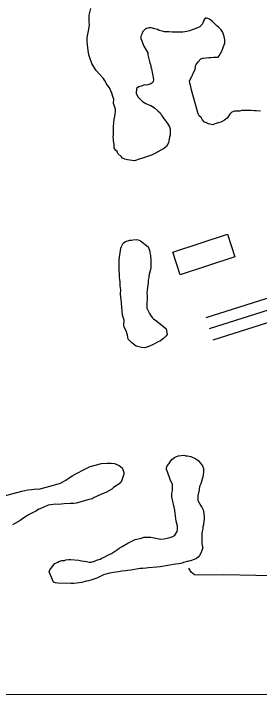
# Model space of a CAD drawing. Extents: x 3313442 to 3351311, y 721974 to 747360.
# Drawn here: x 3320572 to 3320886, y 727351 to 728226 of the extents above; entities that cross this region are included whole.
import ezdxf

# ---------------------------------------------------------------- set-up
doc = ezdxf.new("R2010")
doc.units = 0
for name, color, linetype in [('V-BLDG-OTLN', 7, 'Continuous'), ('V-GRID-FRAM', 7, 'Continuous'), ('V-ROAD-CNTR', 7, 'Continuous'), ('V-SITE-VEGE', 7, 'Continuous'), ('V-TOPO-SHOR', 7, 'Continuous')]:
    doc.layers.add(name, color=color, linetype=linetype)

msp = doc.modelspace()

# ---------------------------------------------------------------- linework, layer by layer
at = {"layer": 'V-BLDG-OTLN'}
msp.add_lwpolyline([(3320785, 727892.46), (3320775.49, 727921.46), (3320845.65, 727944.48), (3320855.16, 727915.47)], close=True, dxfattribs=at)
at = {"layer": 'V-GRID-FRAM'}
msp.add_lwpolyline([(3317558.4, 745536.29), (3349036.99, 745582.07), (3349071.38, 727396.82), (3317576.91, 727351.01), (3317558.4, 745536.29)], dxfattribs=at)
at = {"layer": 'V-ROAD-CNTR'}
for points in [[(3321438.12, 728083.22), (3321364.67, 728019.99), (3321348.93, 728010.08), (3321331.35, 728000), (3320817.62, 727837.61)], [(3321447.9, 728071.86), (3321373.6, 728007.89), (3321356.66, 727997.22), (3321337.41, 727986.18), (3320822.14, 727823.31)], [(3321457.69, 728060.49), (3321382.54, 727995.79), (3321364.39, 727984.37), (3321343.47, 727972.37), (3320826.66, 727809.01)]]:
    msp.add_lwpolyline(points, dxfattribs=at)
at = {"layer": 'V-SITE-VEGE'}
for points in [[(3320752.31, 728106.14), (3320756.54, 728102.15), (3320759.15, 728099.5), (3320760.44, 728097.19), (3320762.06, 728095.2), (3320763.69, 728092.88), (3320768.88, 728085.94), (3320770.17, 728083.62), (3320771.14, 728081.64), (3320772.1, 728079), (3320772.03, 728071.12), (3320771.34, 728068.49), (3320770.31, 728063.57), (3320769.96, 728061.28), (3320767.29, 728056.7), (3320763.64, 728053.45), (3320760.34, 728051.83), (3320753.4, 728047.95), (3320748.12, 728045.38), (3320745.81, 728044.41), (3320741.85, 728043.14), (3320736.58, 728041.54), (3320733.94, 728040.91), (3320730.98, 728039.95), (3320729, 728038.98), (3320726.36, 728038.35), (3320717.5, 728039.42), (3320714.22, 728040.44), (3320711.28, 728041.78), (3320709.65, 728043.11), (3320705.09, 728047.75), (3320704.13, 728050.07), (3320702.49, 728051.4), (3320700.55, 728054.7), (3320700.27, 728059.63), (3320699.65, 728063.58), (3320699.67, 728065.88), (3320699.37, 728068.52), (3320699.41, 728072.46), (3320699.79, 728078.04), (3320699.5, 728082.64), (3320700.57, 728090.85), (3320701.61, 728097.41), (3320701.98, 728101.68), (3320702.01, 728104.31), (3320701.37, 728106.62), (3320699.77, 728111.56), (3320699.83, 728116.82), (3320699.19, 728119.13), (3320697.27, 728124.73), (3320694.38, 728131.33), (3320691.46, 728135.3), (3320690.16, 728137.62), (3320688.22, 728141.25), (3320686.6, 728143.24), (3320681.07, 728149.54), (3320677.5, 728153.84), (3320674.25, 728158.15), (3320671.66, 728162.44), (3320668.79, 728171.01), (3320668.16, 728173.65), (3320667.22, 728179.24), (3320666.02, 728190.43), (3320666.06, 728195.03), (3320666.41, 728197.98), (3320667.79, 728204.55), (3320668.84, 728211.77), (3320668.55, 728215.71), (3320668.63, 728224.26), (3320670.69, 728233.11)], [(3320829.35, 728085.36), (3320826.71, 728084.4), (3320821.13, 728085.44), (3320818.84, 728086.78), (3320816.22, 728087.79), (3320813.3, 728091.1), (3320811.68, 728093.42), (3320809.4, 728095.74), (3320808.1, 728098.38), (3320799.21, 728130.34), (3320798.58, 728133.31), (3320797.3, 728137.59), (3320797, 728139.9), (3320797.68, 728142.19), (3320799.83, 728146.14), (3320800.19, 728146.81), (3320800.63, 728148.01), (3320801.74, 728149.87), (3320804.13, 728155.45), (3320804.77, 728157.47), (3320804.79, 728159.49), (3320805.43, 728161.51), (3320807.95, 728164.92), (3320811.57, 728168.62), (3320813.83, 728169.34), (3320814.25, 728169.47), (3320815.02, 728169.63), (3320818.31, 728169.93), (3320821.6, 728170.23), (3320824.23, 728170.2), (3320827.85, 728170.83), (3320833.44, 728170.77), (3320835.1, 728172.4), (3320838.44, 728178.29), (3320840.47, 728184.51), (3320841.47, 728186.47), (3320842.15, 728188.77), (3320842.19, 728193.04), (3320841.25, 728196.99), (3320839.97, 728200.95), (3320839, 728203.26), (3320837.38, 728205.58), (3320835.75, 728207.23), (3320834.13, 728208.89), (3320831.84, 728210.56), (3320830.22, 728212.54), (3320826.31, 728216.52), (3320822.39, 728219.19), (3320819.12, 728220.54), (3320816.82, 728220.56), (3320815.15, 728217.94), (3320813.46, 728213.36), (3320810.14, 728209.45), (3320805.19, 728207.19), (3320796.95, 728204.31), (3320793.33, 728203.69), (3320791.02, 728203.05), (3320788.39, 728202.75), (3320785.1, 728202.78), (3320782.8, 728202.47), (3320780.5, 728202.49), (3320777.54, 728202.85), (3320774.91, 728202.55), (3320770.97, 728202.92), (3320765.05, 728202.97), (3320762.11, 728203.98), (3320758.17, 728205.01), (3320755.88, 728206.02), (3320752.6, 728207.03), (3320747.69, 728208.39), (3320744.73, 728208.42), (3320740.44, 728206.82), (3320737.12, 728203.56), (3320735.78, 728200.29), (3320734.44, 728197.67), (3320734.41, 728194.71), (3320738.26, 728184.82), (3320742.48, 728178.53), (3320743.44, 728176.22), (3320743.74, 728173.59), (3320746.28, 728163.38), (3320747.23, 728160.08), (3320747.54, 728157.78), (3320748.18, 728155.81), (3320750.67, 728141.98), (3320750.32, 728139.02), (3320748.66, 728137.39), (3320746.35, 728136.1), (3320742.06, 728134.83), (3320739.11, 728135.18), (3320736.14, 728134.22), (3320731.85, 728132.62), (3320728.87, 728130.68), (3320728.81, 728124.11), (3320731.4, 728119.48), (3320733.68, 728116.83), (3320736.94, 728114.17), (3320741.19, 728111.5), (3320744.79, 728109.82), (3320747.4, 728108.81), (3320752.31, 728106.14)], [(3320888, 728101.57), (3320882.42, 728102.28), (3320880.12, 728101.97), (3320875.85, 728102.34), (3320863.69, 728102.46), (3320861.38, 728101.82), (3320858.42, 728101.85), (3320854.48, 728101.56), (3320851.18, 728100.28), (3320848.52, 728097.67), (3320845.19, 728092.77), (3320841.88, 728090.18), (3320836.92, 728087.59), (3320833.96, 728086.63), (3320829.35, 728085.36)], [(3320622.96, 727499.49), (3320617.23, 727512.6), (3320618.15, 727515.3), (3320624.54, 727523.35), (3320628.15, 727525.11), (3320630.42, 727526.44), (3320633.58, 727527.31), (3320636.73, 727527.28), (3320638.54, 727528.17), (3320642.15, 727528.58), (3320644.4, 727528.56), (3320655.2, 727527.56), (3320658.8, 727526.62), (3320661.95, 727526.15), (3320665.1, 727526.11), (3320668.25, 727525.19), (3320670.95, 727525.16), (3320675.46, 727526.47), (3320679.08, 727528.23), (3320682.7, 727529.1), (3320684.51, 727529.98), (3320687.67, 727531.31), (3320693.11, 727534.41), (3320697.18, 727536.17), (3320702.17, 727539.73), (3320704.88, 727541.06), (3320706.7, 727542.84), (3320710.78, 727545.05), (3320718.02, 727549.49), (3320722.1, 727551.7), (3320725.72, 727553.02), (3320727.52, 727553.91), (3320735.65, 727555.63), (3320738.36, 727556.95), (3320747.37, 727556.87), (3320760.41, 727554.49), (3320764.47, 727554.91), (3320768.53, 727555.77), (3320771.69, 727556.64), (3320775.76, 727557.95), (3320778.03, 727559.73), (3320781.23, 727564.21), (3320781.7, 727566.9), (3320781.74, 727570.96), (3320780, 727577.28), (3320779.17, 727584.5), (3320778.74, 727586.75), (3320778.33, 727591.71), (3320774.44, 727608.42), (3320774.48, 727613.37), (3320774.96, 727616.52), (3320775.04, 727624.18), (3320774.16, 727626.44), (3320772.38, 727629.61), (3320768.88, 727640.45), (3320767.56, 727643.61), (3320767.58, 727645.87), (3320768.5, 727648.11), (3320770.79, 727651.24), (3320772.16, 727653.48), (3320774.44, 727656.16), (3320777.61, 727658.83), (3320780.33, 727660.16), (3320783.04, 727661.04), (3320789.8, 727661.87), (3320792.05, 727660.95), (3320794.3, 727660.93), (3320798.8, 727659.99), (3320805.08, 727657.22), (3320808.21, 727654.94), (3320810.88, 727651.77), (3320813.55, 727648.14), (3320814.87, 727644.97), (3320814.83, 727640.02), (3320813.87, 727634.17), (3320812.46, 727628.33), (3320811.53, 727625.18), (3320809.69, 727621.6), (3320809.21, 727617.55), (3320807.78, 727609.9), (3320807.73, 727604.05), (3320811.27, 727597.26), (3320813.04, 727594.54), (3320814.37, 727591.82), (3320815.23, 727587.31), (3320815.64, 727582.8), (3320815.6, 727579.65), (3320815.13, 727577.4), (3320814.64, 727572.9), (3320814.17, 727570.65), (3320814.14, 727567.5), (3320813.21, 727564.36), (3320812.74, 727562.11), (3320812.61, 727548.59), (3320813.04, 727546.34), (3320813.91, 727543.18), (3320811.6, 727536.44), (3320809.77, 727533.76), (3320808.4, 727531.97), (3320805.67, 727529.74), (3320802.96, 727528.42)], [(3320558.23, 727609.56), (3320582.16, 727615.64), (3320589.83, 727617.36), (3320594.8, 727617.77), (3320601.56, 727618.61), (3320603.81, 727618.58), (3320622.77, 727623.36), (3320631.81, 727625.98), (3320635.43, 727628.2), (3320638.6, 727629.97), (3320646.76, 727635.3), (3320652.2, 727638.4), (3320662.16, 727643.71), (3320669.85, 727647.24), (3320684.3, 727651.16), (3320691.51, 727651.54), (3320696.46, 727651.49), (3320700.96, 727651), (3320706.8, 727648.69), (3320710.82, 727645.5), (3320711.71, 727643.69), (3320713.02, 727639.63), (3320713, 727637.37), (3320712.08, 727635.13), (3320710.22, 727629.74), (3320708.85, 727627.05), (3320706.57, 727624.82), (3320704.31, 727623.49), (3320699.77, 727620.38), (3320697.5, 727618.6), (3320689.81, 727614.17), (3320684.38, 727611.97), (3320678.04, 727608.87), (3320674.88, 727607.55), (3320672.16, 727606.23), (3320668.55, 727605.36), (3320651.84, 727600.56), (3320648.68, 727600.14), (3320644.18, 727600.18), (3320636.52, 727599.81), (3320628.85, 727598.98), (3320625.25, 727599.01), (3320615.78, 727597.75), (3320610.35, 727595.55), (3320606.73, 727593.78), (3320604.02, 727592.91), (3320600.85, 727590.69), (3320590.89, 727585.37), (3320588.17, 727584.05), (3320583.64, 727580.94), (3320580.01, 727578.27), (3320570.5, 727572.95)], [(3320802.96, 727528.42), (3320797.99, 727526.66), (3320795.73, 727526.23), (3320789.41, 727524.49), (3320787.6, 727523.61), (3320783.09, 727522.75), (3320779.03, 727522.34), (3320759.18, 727518.92), (3320755.12, 727518.51), (3320744.3, 727517.71), (3320741.59, 727517.28), (3320737.08, 727516.88), (3320733.93, 727516.91), (3320721.75, 727514.77), (3320717.69, 727514.36), (3320714.98, 727513.93), (3320710.48, 727513.52), (3320705.96, 727512.67), (3320699.65, 727511.83), (3320692.88, 727510.54), (3320687.01, 727508.79), (3320678.41, 727504.82), (3320670.73, 727502.19), (3320667.57, 727501.32), (3320664.41, 727500.9), (3320658.99, 727499.15), (3320648.62, 727497.89), (3320645.02, 727497.93), (3320628.35, 727498.08), (3320625.2, 727498.57), (3320622.96, 727499.49)]]:
    msp.add_lwpolyline(points, dxfattribs=at)
msp.add_lwpolyline([(3320711.32, 727840.99), (3320709.26, 727861.28), (3320708.83, 727863.54), (3320708.42, 727868.05), (3320708.92, 727873.45), (3320708.07, 727878.41), (3320708.12, 727883.82), (3320707.69, 727886.07), (3320707.27, 727889.23), (3320706.94, 727902.3), (3320707.03, 727912.2), (3320708.97, 727926.6), (3320709.89, 727928.84), (3320712.19, 727932.88), (3320714.91, 727935.1), (3320720.33, 727936.85), (3320722.58, 727936.83), (3320724.84, 727937.26), (3320728.45, 727937.68), (3320731.14, 727937.2), (3320734.29, 727935.82), (3320744.12, 727928.07), (3320746.32, 727922.64), (3320746.3, 727920.39), (3320747.17, 727917.23), (3320747.15, 727914.98), (3320747.58, 727912.72), (3320747.47, 727901.46), (3320746.53, 727897.42), (3320744.67, 727891.13), (3320744.65, 727888.88), (3320744.18, 727885.73), (3320744.14, 727882.12), (3320742.7, 727873.13), (3320742.21, 727869.08), (3320742.63, 727865.47), (3320742.6, 727862.32), (3320742.09, 727856.02), (3320742.48, 727849.71), (3320745.57, 727842.92), (3320746.9, 727840.66), (3320749.13, 727837.93), (3320750.91, 727836.11), (3320754.94, 727833.37), (3320757.62, 727831.1), (3320763.43, 727826.54), (3320767.01, 727823.35), (3320768.29, 727816.13), (3320766.92, 727814.34), (3320763.74, 727811.22), (3320759.66, 727808.1), (3320756.94, 727806.78), (3320750.6, 727803.23), (3320744.72, 727800.59), (3320739.75, 727799.28), (3320735.25, 727799.33), (3320728.51, 727801.19), (3320723.14, 727805.3), (3320718.23, 727810.3), (3320717.38, 727815.26), (3320715.63, 727820.68), (3320713.42, 727825.66), (3320713, 727827.91), (3320713.06, 727834.67)], close=True, dxfattribs=at)
at = {"layer": 'V-TOPO-SHOR'}
msp.add_lwpolyline([(3321925.67, 727474.12), (3321633.63, 727483.88), (3321388.83, 727492.17), (3321252.04, 727495.33), (3321110.13, 727501.29), (3320964.62, 727506.24), (3320840.33, 727508.78), (3320807.79, 727508.57), (3320803.51, 727508.95), (3320799.26, 727512.42), (3320796.23, 727517.24)], dxfattribs=at)

doc.saveas('drawing.dxf')
